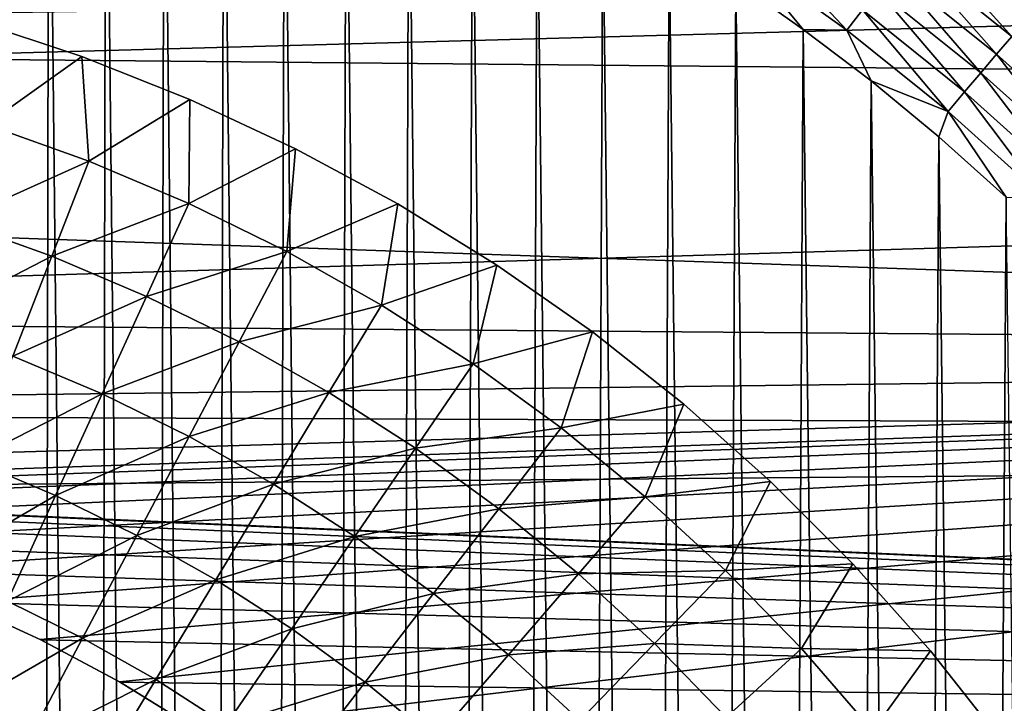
# Model space of a CAD drawing. Header units: millimetres. Extents: x -161 to 161, y -94 to 1149.
# Tile 651 of 656: x 149.98 to 151.85, y -55.21 to -53.91. Entities that reach past the tile are written whole.
import ezdxf

# ---------------------------------------------------------------- set-up
doc = ezdxf.new("R2010")
doc.units = ezdxf.units.MM
doc.header["$LTSCALE"] = 81.481481
for name, color, linetype in [('378', 7, 'CONTINUOUS'), ('380', 7, 'CONTINUOUS'), ('387', 7, 'CONTINUOUS'), ('390', 7, 'CONTINUOUS'), ('392', 7, 'CONTINUOUS'), ('394', 7, 'CONTINUOUS')]:
    doc.layers.add(name, color=color, linetype=linetype)

msp = doc.modelspace()

# ---------------------------------------------------------------- linework, layer by layer
at = {"layer": '378', "color": 7, "linetype": 'CONTINUOUS', "true_color": 0xaaaaaa}
for points in [[(141.974, -53.1877, -21.8682), (160.3087, -53.4433, -21.9177), (142.0355, -53.91, -22.0002), (141.974, -53.1877, -21.8682)], [(160.3087, -53.4433, -21.9177), (160.3087, -54.0832, -22.0283), (142.0355, -53.91, -22.0002), (160.3087, -53.4433, -21.9177)], [(142.0355, -53.91, -22.0002), (160.3087, -54.0832, -22.0283), (142.0859, -54.6345, -22.1081), (142.0355, -53.91, -22.0002)], [(160.3087, -54.0832, -22.0283), (160.3087, -54.7035, -22.1172), (142.0859, -54.6345, -22.1081), (160.3087, -54.0832, -22.0283)], [(142.0859, -54.6345, -22.1081), (160.3087, -54.7035, -22.1172), (148.8557, -54.8006, -22.1295), (142.0859, -54.6345, -22.1081)], [(160.3087, -54.7035, -22.1172), (160.3087, -55.3069, -22.1866), (148.8557, -54.8006, -22.1295), (160.3087, -54.7035, -22.1172)], [(148.8557, -54.8006, -22.1295), (160.3087, -55.3069, -22.1866), (149.0297, -54.8097, -22.1306), (148.8557, -54.8006, -22.1295)], [(149.0297, -54.8097, -22.1306), (160.3087, -55.3069, -22.1866), (149.2017, -54.8295, -22.1331), (149.0297, -54.8097, -22.1306)], [(149.2017, -54.8295, -22.1331), (160.3087, -55.3069, -22.1866), (149.373, -54.8606, -22.1369), (149.2017, -54.8295, -22.1331)], [(149.373, -54.8606, -22.1369), (160.3087, -55.3069, -22.1866), (149.5422, -54.9023, -22.1419), (149.373, -54.8606, -22.1369)], [(149.5422, -54.9023, -22.1419), (160.3087, -55.3069, -22.1866), (149.7068, -54.9538, -22.148), (149.5422, -54.9023, -22.1419)], [(149.7068, -54.9538, -22.148), (160.3087, -55.3069, -22.1866), (149.8666, -55.0152, -22.1551), (149.7068, -54.9538, -22.148)], [(149.8666, -55.0152, -22.1551), (160.3087, -55.3069, -22.1866), (150.0222, -55.0866, -22.1632), (149.8666, -55.0152, -22.1551)], [(150.0222, -55.0866, -22.1632), (160.3087, -55.3069, -22.1866), (150.1726, -55.167, -22.172), (150.0222, -55.0866, -22.1632)], [(150.1726, -55.167, -22.172), (160.3087, -55.3069, -22.1866), (150.317, -55.2563, -22.1815), (150.1726, -55.167, -22.172)]]:
    msp.add_3dface(points, dxfattribs=at)
at = {"layer": '380', "color": 7, "linetype": 'CONTINUOUS', "true_color": 0xaaaaaa}
for points in [[(141.3535, -54.0257, -20.5376), (156.3175, -53.799, -19.9659), (141.2928, -53.3265, -20.4073), (141.3535, -54.0257, -20.5376)], [(135.3, -53.5874, 20.5728), (156.3175, -53.7989, 19.8659), (135.3, -54.373, 20.7083), (135.3, -53.5874, 20.5728)], [(156.3175, -53.7989, 19.8659), (156.3175, -54.5428, 19.9917), (135.3, -54.373, 20.7083), (156.3175, -53.7989, 19.8659)], [(156.3175, -54.5428, -20.0917), (156.3175, -53.799, -19.9659), (141.3535, -54.0257, -20.5376), (156.3175, -54.5428, -20.0917)], [(141.4033, -54.727, -20.6442), (156.3175, -54.5428, -20.0917), (141.3535, -54.0257, -20.5376), (141.4033, -54.727, -20.6442)], [(135.3, -54.373, 20.7083), (156.3175, -54.5428, 19.9917), (135.3, -55.1633, 20.8139), (135.3, -54.373, 20.7083)], [(156.3175, -54.5428, 19.9917), (156.3175, -55.2909, 20.0897), (135.3, -55.1633, 20.8139), (156.3175, -54.5428, 19.9917)], [(148.8529, -54.8006, -20.3918), (156.3175, -54.5428, -20.0917), (141.4033, -54.727, -20.6442), (148.8529, -54.8006, -20.3918)], [(149.0269, -54.8094, -20.3868), (156.3175, -54.5428, -20.0917), (148.8529, -54.8006, -20.3918), (149.0269, -54.8094, -20.3868)], [(149.1989, -54.8291, -20.3834), (156.3175, -54.5428, -20.0917), (149.0269, -54.8094, -20.3868), (149.1989, -54.8291, -20.3834)], [(149.3703, -54.86, -20.3815), (156.3175, -54.5428, -20.0917), (149.1989, -54.8291, -20.3834), (149.3703, -54.86, -20.3815)], [(149.5397, -54.9016, -20.381), (156.3175, -54.5428, -20.0917), (149.3703, -54.86, -20.3815), (149.5397, -54.9016, -20.381)], [(149.7045, -54.953, -20.3818), (156.3175, -54.5428, -20.0917), (149.5397, -54.9016, -20.381), (149.7045, -54.953, -20.3818)], [(149.8646, -55.0144, -20.3839), (156.3175, -54.5428, -20.0917), (149.7045, -54.953, -20.3818), (149.8646, -55.0144, -20.3839)], [(150.0206, -55.0857, -20.3872), (156.3175, -54.5428, -20.0917), (149.8646, -55.0144, -20.3839), (150.0206, -55.0857, -20.3872)], [(150.1712, -55.1663, -20.3915), (156.3175, -54.5428, -20.0917), (150.0206, -55.0857, -20.3872), (150.1712, -55.1663, -20.3915)], [(150.3159, -55.2556, -20.3967), (156.3175, -54.5428, -20.0917), (150.1712, -55.1663, -20.3915), (150.3159, -55.2556, -20.3967)], [(156.3175, -55.2909, -20.1898), (156.3175, -54.5428, -20.0917), (150.3159, -55.2556, -20.3967), (156.3175, -55.2909, -20.1898)], [(135.3, -55.1633, 20.8139), (156.3175, -55.2909, 20.0897), (135.3, -55.9569, 20.8895), (135.3, -55.1633, 20.8139)]]:
    msp.add_3dface(points, dxfattribs=at)
at = {"layer": '387', "color": 7, "linetype": 'CONTINUOUS', "true_color": 0xaaaaaa}
for points in [[(150.0205, -61.8812, 61.95), (149.9307, -53.1945, 61.95), (149.9158, -61.9094, 61.95), (150.0205, -61.8812, 61.95)], [(150.0372, -53.2235, 61.95), (149.9307, -53.1945, 61.95), (150.0205, -61.8812, 61.95), (150.0372, -53.2235, 61.95)], [(150.1271, -61.8501, 61.95), (150.0372, -53.2235, 61.95), (150.0205, -61.8812, 61.95), (150.1271, -61.8501, 61.95)], [(150.1457, -53.2557, 61.95), (150.0372, -53.2235, 61.95), (150.1271, -61.8501, 61.95), (150.1457, -53.2557, 61.95)], [(150.2359, -61.815, 61.95), (150.1457, -53.2557, 61.95), (150.1271, -61.8501, 61.95), (150.2359, -61.815, 61.95)], [(150.2564, -53.2919, 61.95), (150.1457, -53.2557, 61.95), (150.2359, -61.815, 61.95), (150.2564, -53.2919, 61.95)], [(150.3468, -61.7756, 61.95), (150.2564, -53.2919, 61.95), (150.2359, -61.815, 61.95), (150.3468, -61.7756, 61.95)], [(150.3693, -53.3327, 61.95), (150.2564, -53.2919, 61.95), (150.3468, -61.7756, 61.95), (150.3693, -53.3327, 61.95)], [(150.4599, -61.7326, 61.95), (150.3693, -53.3327, 61.95), (150.3468, -61.7756, 61.95), (150.4599, -61.7326, 61.95)], [(150.4844, -53.3772, 61.95), (150.3693, -53.3327, 61.95), (150.4599, -61.7326, 61.95), (150.4844, -53.3772, 61.95)], [(150.5751, -61.6854, 61.95), (150.4844, -53.3772, 61.95), (150.4599, -61.7326, 61.95), (150.5751, -61.6854, 61.95)], [(150.6016, -53.4261, 61.95), (150.4844, -53.3772, 61.95), (150.5751, -61.6854, 61.95), (150.6016, -53.4261, 61.95)], [(150.6921, -61.6332, 61.95), (150.6016, -53.4261, 61.95), (150.5751, -61.6854, 61.95), (150.6921, -61.6332, 61.95)], [(150.7207, -53.4801, 61.95), (150.6016, -53.4261, 61.95), (150.6921, -61.6332, 61.95), (150.7207, -53.4801, 61.95)], [(150.8109, -61.5754, 61.95), (150.7207, -53.4801, 61.95), (150.6921, -61.6332, 61.95), (150.8109, -61.5754, 61.95)], [(150.8415, -53.54, 61.95), (150.7207, -53.4801, 61.95), (150.8109, -61.5754, 61.95), (150.8415, -53.54, 61.95)], [(150.9319, -61.5128, 61.95), (150.8415, -53.54, 61.95), (150.8109, -61.5754, 61.95), (150.9319, -61.5128, 61.95)], [(150.9645, -53.6049, 61.95), (150.8415, -53.54, 61.95), (150.9319, -61.5128, 61.95), (150.9645, -53.6049, 61.95)], [(151.0546, -61.4449, 61.95), (150.9645, -53.6049, 61.95), (150.9319, -61.5128, 61.95), (151.0546, -61.4449, 61.95)], [(151.0891, -53.6753, 61.95), (150.9645, -53.6049, 61.95), (151.0546, -61.4449, 61.95), (151.0891, -53.6753, 61.95)], [(151.1785, -61.3705, 61.95), (151.0891, -53.6753, 61.95), (151.0546, -61.4449, 61.95), (151.1785, -61.3705, 61.95)], [(151.2149, -53.7524, 61.95), (151.0891, -53.6753, 61.95), (151.1785, -61.3705, 61.95), (151.2149, -53.7524, 61.95)], [(151.3032, -61.2891, 61.95), (151.2149, -53.7524, 61.95), (151.1785, -61.3705, 61.95), (151.3032, -61.2891, 61.95)], [(151.3415, -53.8368, 61.95), (151.2149, -53.7524, 61.95), (151.3032, -61.2891, 61.95), (151.3415, -53.8368, 61.95)], [(151.4297, -61.2016, 61.95), (151.3415, -53.8368, 61.95), (151.3032, -61.2891, 61.95), (151.4297, -61.2016, 61.95)], [(151.4696, -53.9276, 61.95), (151.3415, -53.8368, 61.95), (151.4297, -61.2016, 61.95), (151.4696, -53.9276, 61.95)], [(151.5569, -61.1072, 61.95), (151.4696, -53.9276, 61.95), (151.4297, -61.2016, 61.95), (151.5569, -61.1072, 61.95)], [(151.5985, -54.0254, 61.95), (151.4696, -53.9276, 61.95), (151.5569, -61.1072, 61.95), (151.5985, -54.0254, 61.95)], [(151.6841, -61.0049, 61.95), (151.5985, -54.0254, 61.95), (151.5569, -61.1072, 61.95), (151.6841, -61.0049, 61.95)], [(151.727, -54.1315, 61.95), (151.5985, -54.0254, 61.95), (151.6841, -61.0049, 61.95), (151.727, -54.1315, 61.95)], [(151.8106, -60.8939, 61.95), (151.727, -54.1315, 61.95), (151.6841, -61.0049, 61.95), (151.8106, -60.8939, 61.95)], [(151.8547, -54.2464, 61.95), (151.727, -54.1315, 61.95), (151.8106, -60.8939, 61.95), (151.8547, -54.2464, 61.95)], [(151.9378, -60.7754, 61.95), (151.8547, -54.2464, 61.95), (151.8106, -60.8939, 61.95), (151.9378, -60.7754, 61.95)]]:
    msp.add_3dface(points, dxfattribs=at)
at = {"layer": '390', "color": 7, "linetype": 'CONTINUOUS', "true_color": 0xaaaaaa}
for points in [[(151.3524, -53.7854, 61.9477), (151.5525, -53.9291, 61.9477), (151.3797, -53.7452, 61.9405), (151.3524, -53.7854, 61.9477)], [(151.3797, -53.7452, 61.9405), (151.5525, -53.9291, 61.9477), (151.5819, -53.8904, 61.9405), (151.3797, -53.7452, 61.9405)], [(151.6657, -53.7803, 61.8912), (151.8655, -53.941, 61.8912), (151.6912, -53.7467, 61.866), (151.6657, -53.7803, 61.8912)], [(151.6912, -53.7467, 61.866), (151.8655, -53.941, 61.8912), (151.8928, -53.9088, 61.866), (151.6912, -53.7467, 61.866)], [(151.3415, -53.8368, 61.95), (151.4696, -53.9276, 61.95), (151.3524, -53.7854, 61.9477), (151.3415, -53.8368, 61.95)], [(151.3524, -53.7854, 61.9477), (151.4696, -53.9276, 61.95), (151.5525, -53.9291, 61.9477), (151.3524, -53.7854, 61.9477)], [(151.6388, -53.8157, 61.9122), (151.8368, -53.9748, 61.9122), (151.6657, -53.7803, 61.8912), (151.6388, -53.8157, 61.9122)], [(151.6657, -53.7803, 61.8912), (151.8368, -53.9748, 61.9122), (151.8655, -53.941, 61.8912), (151.6657, -53.7803, 61.8912)], [(151.6108, -53.8525, 61.9286), (151.8068, -54.0101, 61.9286), (151.6388, -53.8157, 61.9122), (151.6108, -53.8525, 61.9286)], [(151.6388, -53.8157, 61.9122), (151.8068, -54.0101, 61.9286), (151.8368, -53.9748, 61.9122), (151.6388, -53.8157, 61.9122)], [(151.5819, -53.8904, 61.9405), (151.776, -54.0464, 61.9405), (151.6108, -53.8525, 61.9286), (151.5819, -53.8904, 61.9405)], [(151.6108, -53.8525, 61.9286), (151.776, -54.0464, 61.9405), (151.8068, -54.0101, 61.9286), (151.6108, -53.8525, 61.9286)], [(151.5525, -53.9291, 61.9477), (151.7445, -54.0835, 61.9477), (151.5819, -53.8904, 61.9405), (151.5525, -53.9291, 61.9477)], [(151.5819, -53.8904, 61.9405), (151.7445, -54.0835, 61.9477), (151.776, -54.0464, 61.9405), (151.5819, -53.8904, 61.9405)], [(151.4696, -53.9276, 61.95), (151.5985, -54.0254, 61.95), (151.5525, -53.9291, 61.9477), (151.4696, -53.9276, 61.95)], [(151.5525, -53.9291, 61.9477), (151.5985, -54.0254, 61.95), (151.7445, -54.0835, 61.9477), (151.5525, -53.9291, 61.9477)], [(151.8368, -53.9748, 61.9122), (152.0259, -54.1445, 61.9122), (151.8655, -53.941, 61.8912), (151.8368, -53.9748, 61.9122)], [(151.8068, -54.0101, 61.9286), (151.9941, -54.1781, 61.9286), (151.8368, -53.9748, 61.9122), (151.8068, -54.0101, 61.9286)], [(151.8368, -53.9748, 61.9122), (151.9941, -54.1781, 61.9286), (152.0259, -54.1445, 61.9122), (151.8368, -53.9748, 61.9122)], [(151.776, -54.0464, 61.9405), (151.9613, -54.2127, 61.9405), (151.8068, -54.0101, 61.9286), (151.776, -54.0464, 61.9405)], [(151.8068, -54.0101, 61.9286), (151.9613, -54.2127, 61.9405), (151.9941, -54.1781, 61.9286), (151.8068, -54.0101, 61.9286)], [(151.5985, -54.0254, 61.95), (151.727, -54.1315, 61.95), (151.7445, -54.0835, 61.9477), (151.5985, -54.0254, 61.95)], [(151.7445, -54.0835, 61.9477), (151.9279, -54.248, 61.9477), (151.776, -54.0464, 61.9405), (151.7445, -54.0835, 61.9477)], [(151.776, -54.0464, 61.9405), (151.9279, -54.248, 61.9477), (151.9613, -54.2127, 61.9405), (151.776, -54.0464, 61.9405)], [(151.727, -54.1315, 61.95), (151.8547, -54.2464, 61.95), (151.7445, -54.0835, 61.9477), (151.727, -54.1315, 61.95)], [(151.7445, -54.0835, 61.9477), (151.8547, -54.2464, 61.95), (151.9279, -54.248, 61.9477), (151.7445, -54.0835, 61.9477)]]:
    msp.add_3dface(points, dxfattribs=at)
at = {"layer": '392', "color": 7, "linetype": 'CONTINUOUS', "true_color": 0xaaaaaa}
for points in [[(149.8899, -53.9096, -22.7), (150.0997, -53.9792, -22.7), (149.9183, -54.1083, -22.8924), (149.8899, -53.9096, -22.7)], [(149.9183, -54.1083, -22.8924), (150.0997, -53.9792, -22.7), (150.1129, -54.1777, -22.8924), (149.9183, -54.1083, -22.8924)], [(150.0997, -53.9792, -22.7), (150.3051, -54.0608, -22.7), (150.1129, -54.1777, -22.8924), (150.0997, -53.9792, -22.7)], [(150.1129, -54.1777, -22.8924), (150.3051, -54.0608, -22.7), (150.3033, -54.2582, -22.8924), (150.1129, -54.1777, -22.8924)], [(150.3051, -54.0608, -22.7), (150.5054, -54.1542, -22.7), (150.3033, -54.2582, -22.8924), (150.3051, -54.0608, -22.7)], [(149.9183, -54.1083, -22.8924), (150.1129, -54.1777, -22.8924), (149.8584, -54.2926, -23.0778), (149.9183, -54.1083, -22.8924)], [(150.3033, -54.2582, -22.8924), (150.5054, -54.1542, -22.7), (150.4888, -54.3494, -22.8924), (150.3033, -54.2582, -22.8924)], [(150.5054, -54.1542, -22.7), (150.7, -54.2591, -22.7), (150.4888, -54.3494, -22.8924), (150.5054, -54.1542, -22.7)], [(149.8584, -54.2926, -23.0778), (150.1129, -54.1777, -22.8924), (150.0426, -54.3584, -23.0778), (149.8584, -54.2926, -23.0778)], [(150.1129, -54.1777, -22.8924), (150.3033, -54.2582, -22.8924), (150.0426, -54.3584, -23.0778), (150.1129, -54.1777, -22.8924)], [(150.0426, -54.3584, -23.0778), (150.3033, -54.2582, -22.8924), (150.2228, -54.4345, -23.0778), (150.0426, -54.3584, -23.0778)], [(150.3033, -54.2582, -22.8924), (150.4888, -54.3494, -22.8924), (150.2228, -54.4345, -23.0778), (150.3033, -54.2582, -22.8924)], [(150.4888, -54.3494, -22.8924), (150.7, -54.2591, -22.7), (150.6688, -54.451, -22.8924), (150.4888, -54.3494, -22.8924)], [(150.7, -54.2591, -22.7), (150.8881, -54.3751, -22.7), (150.6688, -54.451, -22.8924), (150.7, -54.2591, -22.7)], [(149.8584, -54.2926, -23.0778), (150.0426, -54.3584, -23.0778), (149.7955, -54.486, -23.2528), (149.8584, -54.2926, -23.0778)], [(149.7955, -54.486, -23.2528), (150.0426, -54.3584, -23.0778), (149.9688, -54.5479, -23.2528), (149.7955, -54.486, -23.2528)], [(150.0426, -54.3584, -23.0778), (150.2228, -54.4345, -23.0778), (149.9688, -54.5479, -23.2528), (150.0426, -54.3584, -23.0778)], [(150.2228, -54.4345, -23.0778), (150.4888, -54.3494, -22.8924), (150.3983, -54.5208, -23.0778), (150.2228, -54.4345, -23.0778)], [(150.4888, -54.3494, -22.8924), (150.6688, -54.451, -22.8924), (150.3983, -54.5208, -23.0778), (150.4888, -54.3494, -22.8924)], [(150.6688, -54.451, -22.8924), (150.8881, -54.3751, -22.7), (150.8426, -54.5627, -22.8924), (150.6688, -54.451, -22.8924)], [(150.8881, -54.3751, -22.7), (151.0692, -54.5019, -22.7), (150.8426, -54.5627, -22.8924), (150.8881, -54.3751, -22.7)], [(149.9688, -54.5479, -23.2528), (150.2228, -54.4345, -23.0778), (150.1383, -54.6195, -23.2528), (149.9688, -54.5479, -23.2528)], [(150.2228, -54.4345, -23.0778), (150.3983, -54.5208, -23.0778), (150.1383, -54.6195, -23.2528), (150.2228, -54.4345, -23.0778)], [(150.3983, -54.5208, -23.0778), (150.6688, -54.451, -22.8924), (150.5687, -54.617, -23.0778), (150.3983, -54.5208, -23.0778)], [(150.6688, -54.451, -22.8924), (150.8426, -54.5627, -22.8924), (150.5687, -54.617, -23.0778), (150.6688, -54.451, -22.8924)], [(150.8426, -54.5627, -22.8924), (151.0692, -54.5019, -22.7), (151.0098, -54.6842, -22.8924), (150.8426, -54.5627, -22.8924)], [(151.0692, -54.5019, -22.7), (151.2426, -54.639, -22.7), (151.0098, -54.6842, -22.8924), (151.0692, -54.5019, -22.7)], [(150.1383, -54.6195, -23.2528), (150.3983, -54.5208, -23.0778), (150.3034, -54.7007, -23.2528), (150.1383, -54.6195, -23.2528)], [(150.3983, -54.5208, -23.0778), (150.5687, -54.617, -23.0778), (150.3034, -54.7007, -23.2528), (150.3983, -54.5208, -23.0778)], [(149.9688, -54.5479, -23.2528), (150.1383, -54.6195, -23.2528), (149.8918, -54.7457, -23.4168), (149.9688, -54.5479, -23.2528)], [(150.5687, -54.617, -23.0778), (150.8426, -54.5627, -22.8924), (150.7332, -54.7228, -23.0778), (150.5687, -54.617, -23.0778)], [(150.8426, -54.5627, -22.8924), (151.0098, -54.6842, -22.8924), (150.7332, -54.7228, -23.0778), (150.8426, -54.5627, -22.8924)], [(149.8918, -54.7457, -23.4168), (150.1383, -54.6195, -23.2528), (150.0501, -54.8126, -23.4168), (149.8918, -54.7457, -23.4168)], [(150.1383, -54.6195, -23.2528), (150.3034, -54.7007, -23.2528), (150.0501, -54.8126, -23.4168), (150.1383, -54.6195, -23.2528)], [(150.3034, -54.7007, -23.2528), (150.5687, -54.617, -23.0778), (150.4637, -54.7911, -23.2528), (150.3034, -54.7007, -23.2528)], [(150.5687, -54.617, -23.0778), (150.7332, -54.7228, -23.0778), (150.4637, -54.7911, -23.2528), (150.5687, -54.617, -23.0778)], [(151.0098, -54.6842, -22.8924), (151.2426, -54.639, -22.7), (151.1698, -54.8151, -22.8924), (151.0098, -54.6842, -22.8924)], [(151.2426, -54.639, -22.7), (151.4077, -54.786, -22.7), (151.1698, -54.8151, -22.8924), (151.2426, -54.639, -22.7)], [(150.7332, -54.7228, -23.0778), (151.0098, -54.6842, -22.8924), (150.8915, -54.8377, -23.0778), (150.7332, -54.7228, -23.0778)], [(151.0098, -54.6842, -22.8924), (151.1698, -54.8151, -22.8924), (150.8915, -54.8377, -23.0778), (151.0098, -54.6842, -22.8924)], [(150.0501, -54.8126, -23.4168), (150.3034, -54.7007, -23.2528), (150.2044, -54.8884, -23.4168), (150.0501, -54.8126, -23.4168)], [(150.3034, -54.7007, -23.2528), (150.4637, -54.7911, -23.2528), (150.2044, -54.8884, -23.4168), (150.3034, -54.7007, -23.2528)], [(150.4637, -54.7911, -23.2528), (150.7332, -54.7228, -23.0778), (150.6184, -54.8906, -23.2528), (150.4637, -54.7911, -23.2528)], [(150.7332, -54.7228, -23.0778), (150.8915, -54.8377, -23.0778), (150.6184, -54.8906, -23.2528), (150.7332, -54.7228, -23.0778)], [(149.8918, -54.7457, -23.4168), (150.0501, -54.8126, -23.4168), (149.8118, -54.9512, -23.5694), (149.8918, -54.7457, -23.4168)], [(150.2044, -54.8884, -23.4168), (150.4637, -54.7911, -23.2528), (150.354, -54.9729, -23.4168), (150.2044, -54.8884, -23.4168)], [(150.4637, -54.7911, -23.2528), (150.6184, -54.8906, -23.2528), (150.354, -54.9729, -23.4168), (150.4637, -54.7911, -23.2528)], [(151.1698, -54.8151, -22.8924), (151.4077, -54.786, -22.7), (151.3221, -54.9548, -22.8924), (151.1698, -54.8151, -22.8924)], [(151.4077, -54.786, -22.7), (151.564, -54.9423, -22.7), (151.3221, -54.9548, -22.8924), (151.4077, -54.786, -22.7)], [(149.8118, -54.9512, -23.5694), (150.0501, -54.8126, -23.4168), (149.9585, -55.0132, -23.5694), (149.8118, -54.9512, -23.5694)], [(150.0501, -54.8126, -23.4168), (150.2044, -54.8884, -23.4168), (149.9585, -55.0132, -23.5694), (150.0501, -54.8126, -23.4168)], [(150.8915, -54.8377, -23.0778), (151.1698, -54.8151, -22.8924), (151.0429, -54.9616, -23.0778), (150.8915, -54.8377, -23.0778)], [(151.1698, -54.8151, -22.8924), (151.3221, -54.9548, -22.8924), (151.0429, -54.9616, -23.0778), (151.1698, -54.8151, -22.8924)], [(150.6184, -54.8906, -23.2528), (150.8915, -54.8377, -23.0778), (150.7673, -54.9988, -23.2528), (150.6184, -54.8906, -23.2528)], [(150.8915, -54.8377, -23.0778), (151.0429, -54.9616, -23.0778), (150.7673, -54.9988, -23.2528), (150.8915, -54.8377, -23.0778)], [(149.9585, -55.0132, -23.5694), (150.2044, -54.8884, -23.4168), (150.1014, -55.0835, -23.5694), (149.9585, -55.0132, -23.5694)], [(150.2044, -54.8884, -23.4168), (150.354, -54.9729, -23.4168), (150.1014, -55.0835, -23.5694), (150.2044, -54.8884, -23.4168)], [(150.354, -54.9729, -23.4168), (150.6184, -54.8906, -23.2528), (150.4986, -55.0658, -23.4168), (150.354, -54.9729, -23.4168)], [(150.6184, -54.8906, -23.2528), (150.7673, -54.9988, -23.2528), (150.4986, -55.0658, -23.4168), (150.6184, -54.8906, -23.2528)], [(151.3221, -54.9548, -22.8924), (151.564, -54.9423, -22.7), (151.4662, -55.103, -22.8924), (151.3221, -54.9548, -22.8924)], [(151.564, -54.9423, -22.7), (151.711, -55.1074, -22.7), (151.4662, -55.103, -22.8924), (151.564, -54.9423, -22.7)], [(150.7673, -54.9988, -23.2528), (151.0429, -54.9616, -23.0778), (150.9097, -55.1152, -23.2528), (150.7673, -54.9988, -23.2528)], [(151.0429, -54.9616, -23.0778), (151.187, -55.0938, -23.0778), (150.9097, -55.1152, -23.2528), (151.0429, -54.9616, -23.0778)], [(151.0429, -54.9616, -23.0778), (151.3221, -54.9548, -22.8924), (151.187, -55.0938, -23.0778), (151.0429, -54.9616, -23.0778)], [(151.3221, -54.9548, -22.8924), (151.4662, -55.103, -22.8924), (151.187, -55.0938, -23.0778), (151.3221, -54.9548, -22.8924)], [(150.1014, -55.0835, -23.5694), (150.354, -54.9729, -23.4168), (150.2401, -55.1618, -23.5694), (150.1014, -55.0835, -23.5694)], [(150.354, -54.9729, -23.4168), (150.4986, -55.0658, -23.4168), (150.2401, -55.1618, -23.5694), (150.354, -54.9729, -23.4168)], [(150.4986, -55.0658, -23.4168), (150.7673, -54.9988, -23.2528), (150.6377, -55.1669, -23.4168), (150.4986, -55.0658, -23.4168)], [(150.7673, -54.9988, -23.2528), (150.9097, -55.1152, -23.2528), (150.6377, -55.1669, -23.4168), (150.7673, -54.9988, -23.2528)], [(149.9585, -55.0132, -23.5694), (150.1014, -55.0835, -23.5694), (149.8637, -55.2209, -23.7102), (149.9585, -55.0132, -23.5694)], [(150.2401, -55.1618, -23.5694), (150.4986, -55.0658, -23.4168), (150.3741, -55.2479, -23.5694), (150.2401, -55.1618, -23.5694)], [(150.4986, -55.0658, -23.4168), (150.6377, -55.1669, -23.4168), (150.3741, -55.2479, -23.5694), (150.4986, -55.0658, -23.4168)], [(149.8637, -55.2209, -23.7102), (150.1014, -55.0835, -23.5694), (149.9949, -55.2854, -23.7102), (149.8637, -55.2209, -23.7102)], [(150.1014, -55.0835, -23.5694), (150.2401, -55.1618, -23.5694), (149.9949, -55.2854, -23.7102), (150.1014, -55.0835, -23.5694)], [(150.9097, -55.1152, -23.2528), (151.187, -55.0938, -23.0778), (151.0453, -55.2397, -23.2528), (150.9097, -55.1152, -23.2528)], [(151.187, -55.0938, -23.0778), (151.3233, -55.2341, -23.0778), (151.0453, -55.2397, -23.2528), (151.187, -55.0938, -23.0778)], [(151.187, -55.0938, -23.0778), (151.4662, -55.103, -22.8924), (151.3233, -55.2341, -23.0778), (151.187, -55.0938, -23.0778)], [(151.4662, -55.103, -22.8924), (151.6015, -55.2592, -22.8924), (151.3233, -55.2341, -23.0778), (151.4662, -55.103, -22.8924)], [(151.4662, -55.103, -22.8924), (151.711, -55.1074, -22.7), (151.6015, -55.2592, -22.8924), (151.4662, -55.103, -22.8924)], [(151.711, -55.1074, -22.7), (151.8481, -55.2808, -22.7), (151.6015, -55.2592, -22.8924), (151.711, -55.1074, -22.7)], [(150.6377, -55.1669, -23.4168), (150.9097, -55.1152, -23.2528), (150.7707, -55.2757, -23.4168), (150.6377, -55.1669, -23.4168)], [(150.9097, -55.1152, -23.2528), (151.0453, -55.2397, -23.2528), (150.7707, -55.2757, -23.4168), (150.9097, -55.1152, -23.2528)], [(149.9949, -55.2854, -23.7102), (150.2401, -55.1618, -23.5694), (150.1222, -55.3574, -23.7102), (149.9949, -55.2854, -23.7102)], [(150.2401, -55.1618, -23.5694), (150.3741, -55.2479, -23.5694), (150.1222, -55.3574, -23.7102), (150.2401, -55.1618, -23.5694)], [(150.3741, -55.2479, -23.5694), (150.6377, -55.1669, -23.4168), (150.503, -55.3416, -23.5694), (150.3741, -55.2479, -23.5694)], [(150.6377, -55.1669, -23.4168), (150.7707, -55.2757, -23.4168), (150.503, -55.3416, -23.5694), (150.6377, -55.1669, -23.4168)]]:
    msp.add_3dface(points, dxfattribs=at)
at = {"layer": '394', "color": 7, "linetype": 'CONTINUOUS', "true_color": 0xaaaaaa}
for points in [[(150.0997, -53.9792, -22.7), (149.8899, -53.9096, -22.7), (150.0997, -53.9792, -22.4), (150.0997, -53.9792, -22.7)], [(150.0997, -53.9792, -22.4), (149.8899, -53.9096, -22.7), (149.8899, -53.9096, -22.4), (150.0997, -53.9792, -22.4)], [(150.3051, -54.0608, -22.7), (150.0997, -53.9792, -22.7), (150.3051, -54.0608, -22.4), (150.3051, -54.0608, -22.7)], [(150.3051, -54.0608, -22.4), (150.0997, -53.9792, -22.7), (150.0997, -53.9792, -22.4), (150.3051, -54.0608, -22.4)], [(150.5054, -54.1542, -22.7), (150.3051, -54.0608, -22.7), (150.5054, -54.1542, -22.4), (150.5054, -54.1542, -22.7)], [(150.5054, -54.1542, -22.4), (150.3051, -54.0608, -22.7), (150.3051, -54.0608, -22.4), (150.5054, -54.1542, -22.4)], [(150.7, -54.2591, -22.7), (150.5054, -54.1542, -22.7), (150.7, -54.2591, -22.4), (150.7, -54.2591, -22.7)], [(150.7, -54.2591, -22.4), (150.5054, -54.1542, -22.7), (150.5054, -54.1542, -22.4), (150.7, -54.2591, -22.4)], [(150.8881, -54.3751, -22.7), (150.7, -54.2591, -22.7), (150.8881, -54.3751, -22.4), (150.8881, -54.3751, -22.7)], [(150.8881, -54.3751, -22.4), (150.7, -54.2591, -22.7), (150.7, -54.2591, -22.4), (150.8881, -54.3751, -22.4)], [(151.0692, -54.5019, -22.7), (150.8881, -54.3751, -22.7), (151.0692, -54.5019, -22.4), (151.0692, -54.5019, -22.7)], [(151.0692, -54.5019, -22.4), (150.8881, -54.3751, -22.7), (150.8881, -54.3751, -22.4), (151.0692, -54.5019, -22.4)], [(151.2426, -54.639, -22.7), (151.0692, -54.5019, -22.7), (151.2426, -54.639, -22.4), (151.2426, -54.639, -22.7)], [(151.2426, -54.639, -22.4), (151.0692, -54.5019, -22.7), (151.0692, -54.5019, -22.4), (151.2426, -54.639, -22.4)], [(151.4077, -54.786, -22.7), (151.2426, -54.639, -22.7), (151.4077, -54.786, -22.4), (151.4077, -54.786, -22.7)], [(151.4077, -54.786, -22.4), (151.2426, -54.639, -22.7), (151.2426, -54.639, -22.4), (151.4077, -54.786, -22.4)], [(151.564, -54.9423, -22.7), (151.4077, -54.786, -22.7), (151.564, -54.9423, -22.4), (151.564, -54.9423, -22.7)], [(151.564, -54.9423, -22.4), (151.4077, -54.786, -22.7), (151.4077, -54.786, -22.4), (151.564, -54.9423, -22.4)], [(151.711, -55.1074, -22.7), (151.564, -54.9423, -22.7), (151.711, -55.1074, -22.4), (151.711, -55.1074, -22.7)], [(151.711, -55.1074, -22.4), (151.564, -54.9423, -22.7), (151.564, -54.9423, -22.4), (151.711, -55.1074, -22.4)], [(151.8481, -55.2808, -22.7), (151.711, -55.1074, -22.7), (151.8481, -55.2808, -22.4), (151.8481, -55.2808, -22.7)], [(151.8481, -55.2808, -22.4), (151.711, -55.1074, -22.7), (151.711, -55.1074, -22.4), (151.8481, -55.2808, -22.4)]]:
    msp.add_3dface(points, dxfattribs=at)

doc.saveas('drawing.dxf')
